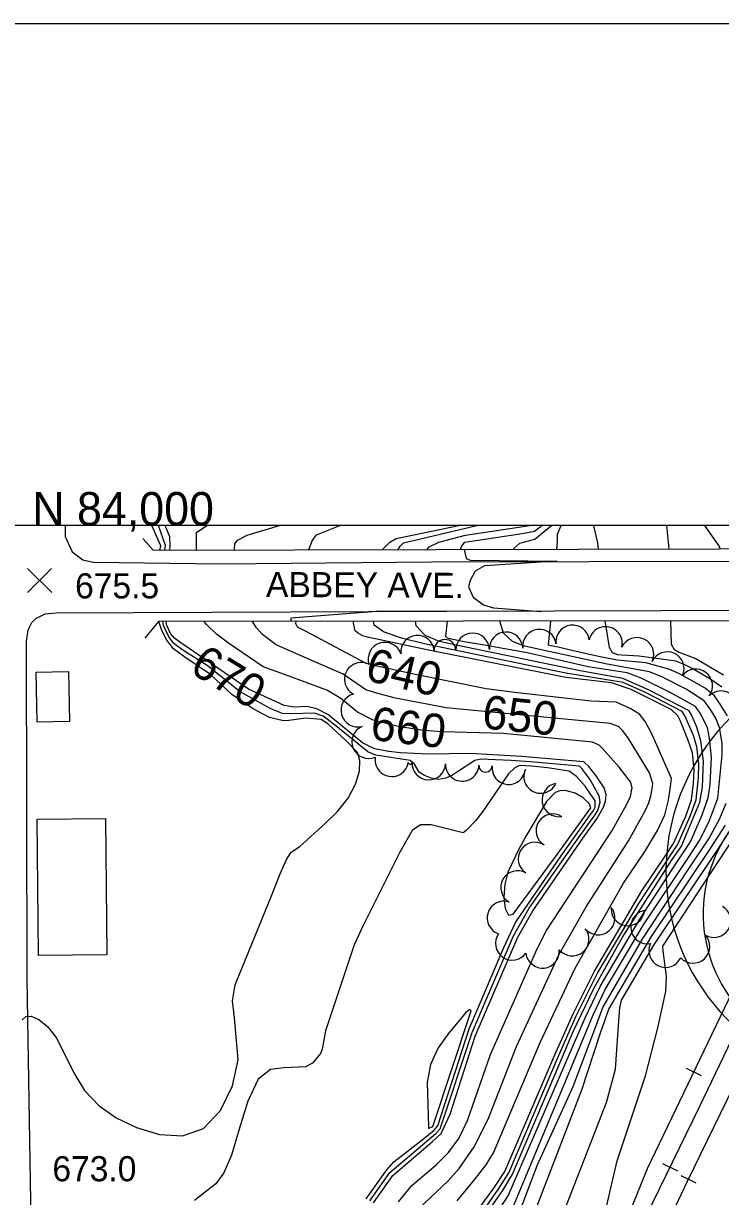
# Model space of a CAD drawing. Extents: x 79600 to 91800, y 75600 to 84400.
# Drawn here: x 85035 to 85451, y 83599 to 84300 of the extents above; entities that cross this region are included whole.
import ezdxf

# ---------------------------------------------------------------- set-up
doc = ezdxf.new("R2010")
doc.units = 0
for name, color, linetype in [('084-085$0$GRID', 7, 'Continuous'), ('084-085$0$TI_BORDER', 7, 'Continuous'), ('084-085$0$TI_CCLOGO', 7, 'Continuous'), ('084-090$0$BLDG', 7, 'Continuous'), ('084-090$0$BRIDGE', 7, 'Continuous'), ('084-090$0$GRID', 7, 'Continuous'), ('084-090$0$INDEX', 7, 'Continuous'), ('084-090$0$INDXLBL', 7, 'Continuous'), ('084-090$0$INTER', 7, 'Continuous'), ('084-090$0$ROAD', 7, 'Continuous'), ('084-090$0$ROAD-NAME', 7, 'Continuous'), ('084-090$0$RR', 7, 'Continuous'), ('084-090$0$SPOTMARK', 7, 'Continuous'), ('084-090$0$SPOTS', 7, 'Continuous'), ('084-090$0$TI_BORDER', 7, 'Continuous'), ('084-090$0$TREES', 7, 'Continuous')]:
    doc.layers.add(name, color=color, linetype=linetype)

# ---------------------------------------------------------------- blocks, each defined once
blk = doc.blocks.new('084-090$0$RRTICK100')
blk.add_line((0, -5), (0, 5))
blk = doc.blocks.new('084-090$0$SPOTX')
at = {"layer": '084-090$0$SPOTMARK'}
for p, q in [((-0.37, 0.358), (0.351, -0.358)), ((-0.012, 0), (0.347, 0.358)), ((-0.012, 0), (-0.37, -0.358))]:
    blk.add_line(p, q, dxfattribs=at)

msp = doc.modelspace()

# ---------------------------------------------------------------- linework, layer by layer
at = {"layer": '084-085$0$TI_BORDER'}
msp.add_lwpolyline([(79700, 84300), (86700, 84300), (86700, 79700), (79700, 79700)], close=True, dxfattribs=at)
at = {"layer": '084-085$0$TI_CCLOGO'}
for centre, radius, start, end in [((85549.35, 83792.47), 130.87, 0.38547, 178.99077), ((85526.27, 83767.96), 85.54, 1.57689, 267.26125), ((85545.49, 83794.18), 126.99, 179.72979, 263.80885)]:
    msp.add_arc(centre, radius, start, end, dxfattribs=at)
at = {"layer": '084-090$0$BLDG'}
for points in [[(85061.71, 83912.8), (85062.32, 83882.86), (85042.87, 83882.46), (85042.27, 83912.41)], [(85083.73, 83824.92), (85084.54, 83743.56), (85043.78, 83743.16), (85042.98, 83824.52)]]:
    msp.add_lwpolyline(points, close=True, dxfattribs=at)
at = {"layer": '084-090$0$BRIDGE'}
for points in [[(85106.16, 83992.19), (85112.25, 83985.3), (86210.38, 83987.97), (86215.71, 83995.74)], [(86213.2, 83937.05), (86207.73, 83943.95), (85115.45, 83942.72), (85107.21, 83932.76)]]:
    msp.add_lwpolyline(points, dxfattribs=at)
at = {"layer": '084-090$0$GRID'}
msp.add_line((90000, 84000), (85000, 84000), dxfattribs=at)
at = {"layer": '084-090$0$INDEX'}
for points in [[(85122.27, 83985.32), (85122.43, 83987.59), (85122.22, 83993.19), (85119.5, 84000)], [(85138.1, 83985.36), (85138.09, 83995.89), (85144.25, 84000)], [(85160.81, 83985.42), (85161.08, 83989.1), (85162.55, 83991.27), (85168.3, 83994.34), (85187.79, 84000)], [(85205.24, 83985.53), (85207.2, 83990.9), (85209.87, 83994.49), (85223.76, 84000)], [(85249.18, 83985.63), (85249.22, 83985.7), (85253.53, 83990.08), (85257.48, 83992.16), (85294.74, 84000)], [(85353.39, 83985.89), (85353.78, 83990.47), (85353.71, 83994.76), (85355.91, 84000)], [(85243.75, 83595.38), (85255.39, 83611.58), (85279.08, 83631.86), (85284.34, 83636.82), (85289.58, 83648.24), (85304.65, 83694.82), (85330.01, 83754.03), (85338.96, 83769.69), (85369.16, 83813.33), (85377.31, 83824.69), (85381.26, 83831.65), (85382.47, 83835.26), (85382.73, 83839.22), (85381.57, 83843.19), (85376.88, 83850.51), (85372.48, 83856.03), (85369.54, 83858.76), (85332.19, 83861.92), (85301.58, 83863.85), (85276.23, 83863.33), (85260.07, 83864.24), (85253.04, 83864.94), (85244.35, 83866.52), (85237.35, 83870.25), (85220.85, 83883.8), (85217, 83886.81), (85209.93, 83890.48), (85204.14, 83891.97), (85196.55, 83891.45), (85190.49, 83892.38), (85169.22, 83902.32), (85128.69, 83929.88), (85124.9, 83932.72), (85122.69, 83935.49), (85120.5, 83940.33), (85120.09, 83942.73)], [(85258.77, 83595.9), (85266.83, 83605.74), (85281.2, 83618.09), (85288.72, 83625.28), (85294.74, 83633.66), (85300.07, 83644.44), (85313.8, 83683.92), (85340.77, 83745.32), (85346.86, 83757.36), (85386.44, 83817.81), (85395.1, 83833.58), (85397.33, 83838.04), (85398.44, 83843.28), (85397.33, 83846.8), (85390.61, 83855.71), (85380.57, 83866.69), (85378.55, 83868.73), (85374.58, 83870.62), (85321.5, 83875.68), (85284.97, 83876.81), (85273.63, 83877.61), (85258.64, 83879.99), (85243.7, 83883.76), (85234.31, 83888.43), (85224.36, 83896.65), (85216.02, 83901.58), (85190.75, 83911.08), (85177.9, 83915.65), (85157.25, 83929.72), (85150.13, 83935), (85144.02, 83940.82), (85142.8, 83942.75)], [(85270.5, 83591.42), (85288.38, 83608.41), (85295.03, 83615.79), (85303.96, 83628.73), (85312.25, 83645.21), (85329.21, 83688.71), (85354.45, 83743.46), (85370.81, 83772.13), (85396.12, 83811.54), (85406.11, 83829.54), (85408.26, 83834.35), (85409.41, 83838.52), (85410.21, 83842.58), (85410.75, 83845.78), (85408.63, 83852.32), (85396.19, 83872.75), (85392.8, 83877.33), (85390.14, 83879.97), (85385.14, 83881.71), (85295.53, 83890.32), (85287.2, 83890.98), (85257.04, 83896.95), (85246.34, 83899.54), (85239.36, 83901.74), (85225.73, 83911.12), (85191.42, 83926.15), (85185.76, 83928.79), (85181.03, 83932.27), (85177.63, 83934.82), (85173.7, 83939.02), (85171.61, 83942.78)], [(85293.78, 83596.53), (85303.98, 83608.79), (85311.21, 83618.09), (85315.48, 83625.26), (85343.3, 83691.19), (85364.26, 83735.51), (85393.19, 83786.37), (85405.71, 83804.92), (85413.42, 83817.87), (85417.87, 83827.07), (85420.03, 83835.93), (85421.2, 83844.1), (85421.93, 83848.85), (85413.12, 83868.74), (85409.71, 83876.41), (85406.13, 83883), (85402.65, 83887.25), (85397.1, 83890.69), (85388.83, 83894.48), (85373.6, 83895.04), (85328.3, 83900.2), (85311.16, 83902.45), (85269.77, 83910.77), (85246.09, 83915.9), (85239.51, 83917.66), (85203.28, 83936.8), (85198.5, 83939.21), (85197.5, 83941.33), (85197.73, 83942.81)], [(85298.27, 83580.15), (85315.37, 83603.47), (85322.35, 83614.11), (85352.25, 83683.71), (85363.06, 83708.15), (85375.89, 83733.77), (85404.14, 83781.77), (85417.7, 83801.87), (85423.08, 83809.99), (85430.39, 83826.44), (85433.8, 83836.15), (85435.06, 83845.82), (85435.41, 83853.87), (85434.38, 83864.19), (85431.69, 83872.25), (85427.13, 83883.15), (85425.55, 83886.38), (85421.73, 83890.03), (85397.71, 83902.03), (85386.02, 83905.95), (85358.66, 83909.17), (85276.68, 83925.48), (85240.25, 83933.36), (85237.45, 83934.03), (85234.91, 83935.42), (85232.98, 83937), (85231.91, 83941.58), (85232.06, 83942.85)], [(85455.35, 83886.21), (85450.49, 83893.88), (85447.53, 83898.22), (85441.92, 83902.85), (85426.59, 83911.4), (85420.28, 83914.25), (85406.58, 83917.93), (85389.63, 83919.47), (85378.18, 83921.66), (85361.43, 83925.52), (85354.1, 83927.24), (85350, 83928.21), (85348.47, 83928.57), (85349.7, 83942.98)], [(85328.51, 83582.97), (85341.86, 83618.09), (85363.16, 83664.88), (85376.02, 83698.99), (85380.92, 83712.08), (85404.75, 83753.21), (85432.02, 83794.73), (85444.09, 83812.81), (85450.7, 83824.85), (85454.55, 83834.12)]]:
    msp.add_lwpolyline(points, dxfattribs=at)
at = {"layer": '084-090$0$INTER'}
msp.add_line((85420.44, 83986.05), (85419.12, 84000), dxfattribs=at)
for points in [[(85116.33, 83985.31), (85116.76, 83987.83), (85111.55, 84000)], [(85119.16, 83985.32), (85119.61, 83988.04), (85115.53, 84000)], [(85258.65, 83985.66), (85259.78, 83987.62), (85261.71, 83989.65), (85305.55, 84000)], [(85275.82, 83985.7), (85277.15, 83987.18), (85282.87, 83990.01), (85298.72, 83994.21), (85337.16, 84000)], [(85295.87, 83985.75), (85296.5, 83987.53), (85298.42, 83990.04), (85332.67, 83995.15), (85339.93, 83996.58), (85344.42, 84000)], [(85327.38, 83985.82), (85327.59, 83986.22), (85331.31, 83989.48), (85340.14, 83991.89), (85350.17, 84000)], [(85378.19, 83985.95), (85377.91, 83989.46), (85375.37, 84000)], [(85450.85, 83986.12), (85450.53, 83987.48), (85441.65, 84000)], [(85297.98, 83985.75), (85299.21, 83980.34), (85301.57, 83979.27), (85353.34, 83978.67), (85310.22, 83976.01), (85304.59, 83972.77), (85301.55, 83967.12), (85300.56, 83963.46), (85303.47, 83957.16), (85309.47, 83952.58), (85315.51, 83950.75), (85343.98, 83948.66), (85248.01, 83948.82), (85194.5, 83944.74), (85194.49, 83943.03)], [(85033.99, 83704.61), (85036.23, 83706.7), (85039.44, 83706.92), (85044, 83704.93), (85049.37, 83700.5), (85054.78, 83693.45), (85064.9, 83673.04), (85071.3, 83662.48), (85079.73, 83653.46), (85090.16, 83646.11), (85102.39, 83640.29), (85116, 83636.18), (85129.81, 83635.38), (85142.4, 83639.81), (85152.53, 83650.56), (85159.54, 83665.26), (85162.93, 83680.69), (85160.76, 83705.87), (85159.65, 83716.09), (85161.25, 83725.62), (85182.88, 83778.69), (85188.1, 83791.88), (85191.98, 83800.39), (85194.65, 83804.91), (85199.83, 83808.3), (85215.19, 83822.08), (85222.34, 83829.21), (85228.74, 83837.17), (85233.17, 83845.4), (85235.48, 83853.16), (85235.77, 83859.67), (85234.23, 83864.42), (85227.6, 83871.32), (85216.54, 83881.48), (85212.51, 83884.09), (85203.37, 83884.99), (85193.36, 83883.51), (85190.04, 83883.27), (85181.67, 83885.3), (85171.95, 83890.52), (85159.32, 83899.01), (85146.53, 83911.01), (85131.15, 83921.31), (85124.42, 83926.38), (85120.41, 83931.42), (85117.52, 83937.27), (85115.67, 83942.72)], [(85241.65, 83596.58), (85253.65, 83613.34), (85281.15, 83636.67), (85283.69, 83639.57), (85302.82, 83697), (85327.48, 83754.9), (85336.88, 83771.35), (85364.35, 83810.53), (85373.93, 83823.93), (85375.84, 83826.59), (85377.8, 83829.68), (85379.24, 83834.66), (85378.55, 83838.57), (85373.02, 83848.37), (85368.35, 83854.78), (85366.94, 83856.28), (85337.47, 83858.9), (85326.01, 83859.66), (85316.64, 83860.09), (85308.03, 83860.31), (85304.33, 83859.61), (85294.6, 83853.14), (85290.98, 83850.75), (85286.99, 83848.98), (85282.71, 83848.29), (85278.27, 83848.98), (85274.21, 83850.62), (85271.16, 83852.61), (85268.35, 83857.44), (85265.69, 83859.7), (85245.31, 83862.8), (85240.53, 83864.83), (85220.29, 83881.18), (85213.84, 83886.12), (85208.57, 83887.96), (85194.95, 83887.48), (85189.46, 83887.74), (85182.43, 83890.56), (85164.27, 83900.66), (85144.54, 83916.41), (85129.92, 83925.59), (85124.66, 83929.55), (85121.55, 83933.45), (85118.45, 83940.28), (85118.03, 83942.72)], [(85301.5, 83579.24), (85318.33, 83603.26), (85324.58, 83613.31), (85352.99, 83679.68), (85364.97, 83707.1), (85377.73, 83732.48), (85402.24, 83774.2), (85419.82, 83800.84), (85425.48, 83809.25), (85432.9, 83826.31), (85436.54, 83836.13), (85438.05, 83849.53), (85438.15, 83857.63), (85436.89, 83867.81), (85434.92, 83874.53), (85431.27, 83883.1), (85430.19, 83885.61), (85428.22, 83888.84), (85406.21, 83900.32), (85392.9, 83906.31), (85358.77, 83911.82), (85290.42, 83925.87), (85275.01, 83929.1), (85260.64, 83932.7), (85249.78, 83936.49), (85244.27, 83940.51), (85243.81, 83942.86)], [(85306.32, 83581.63), (85321.3, 83603.05), (85326.81, 83612.51), (85353.47, 83674.97), (85363.2, 83697.76), (85375.39, 83723.3), (85392.65, 83754.01), (85421.93, 83799.81), (85427.87, 83808.51), (85438.81, 83834.8), (85440.43, 83843.6), (85440.92, 83859.16), (85439.4, 83871.44), (85437.04, 83879.49), (85433.74, 83886.97), (85432.43, 83889.23), (85408.14, 83901.75), (85392.74, 83908.69), (85367.22, 83913.17), (85294.23, 83928.24), (85283.2, 83930.65), (85274.67, 83934.2), (85269.38, 83940.17), (85268.87, 83942.89)], [(85310.8, 83578.55), (85324.26, 83599.44), (85370.26, 83705.76), (85379.17, 83724.62), (85402.83, 83764.8), (85424.84, 83798.36), (85433.18, 83810.98), (85440.09, 83827.19), (85443.71, 83837.22), (85444.97, 83845.28), (85445.63, 83861.68), (85444.6, 83872.97), (85443.43, 83879.42), (85438.92, 83887.97), (85436.18, 83891.85), (85420.97, 83900.19), (85403.71, 83908.81), (85395.38, 83911.97), (85372.13, 83915.51), (85335.53, 83923.92), (85309.04, 83928.73), (85298.04, 83930.61), (85291.32, 83931.83), (85288.12, 83932.71), (85287.01, 83933.72), (85288.13, 83942.91)], [(85327.21, 83592.96), (85375.29, 83708), (85382.28, 83722.76), (85405.19, 83761.32), (85432.33, 83802.21), (85438.64, 83811.89), (85444.08, 83822.75), (85449.6, 83837.07), (85452.08, 83863.09), (85452.05, 83870.04), (85450.53, 83879.36), (85448.32, 83884.83), (85444.69, 83890.75), (85441.42, 83895.34), (85430.62, 83902.23), (85416.04, 83909.56), (85408.62, 83912.67), (85383.39, 83917.08), (85334.11, 83927.93), (85326.89, 83930.71), (85321.44, 83935.76), (85319.28, 83942.95)], [(85382.14, 83589.52), (85389.32, 83620.38), (85406.23, 83671.11), (85413.69, 83699.85), (85418.42, 83721.48), (85418.84, 83730.53), (85416.79, 83745.91), (85416.57, 83748.66), (85466.74, 83825.12), (85472.27, 83834.26), (85477.61, 83861.55), (85479.61, 83873.25), (85477.88, 83883.7), (85473.63, 83895.38), (85464.06, 83909.97), (85461.84, 83912.78), (85459.23, 83922.89), (85456.67, 83943.1)], [(85451.83, 83903.34), (85444.79, 83908.35), (85434.15, 83914.5), (85429.4, 83917), (85424.52, 83918.95), (85402.46, 83922.01), (85395.8, 83922.37), (85392.02, 83922.57), (85389.73, 83922.77), (85386.67, 83923.85), (85384.81, 83927.19), (85382.22, 83943.02)], [(85452.96, 83910.64), (85435.91, 83920.64), (85426.04, 83924.42), (85423.6, 83925.73), (85421.74, 83928.9), (85421.53, 83943.06)], [(85239.55, 83597.78), (85251.91, 83615.11), (85255.99, 83619.84), (85271.13, 83631.64), (85279.89, 83638.57), (85282.26, 83641.4), (85300.99, 83699.18), (85321.61, 83747.92), (85328.58, 83762.83), (85355.88, 83802.57), (85365.67, 83816.37), (85372.5, 83825.87), (85375.28, 83829.79), (85376.29, 83831.75), (85376.19, 83835.43), (85370.34, 83844.29), (85365.12, 83850.05), (85360.78, 83853.32), (85347.72, 83855.13), (85338.15, 83856.31), (85331.06, 83856.62), (85328.33, 83855.3), (85324.5, 83851.6), (85308.86, 83828.97), (85304.76, 83823.46), (85299.29, 83817.71), (85297.32, 83816.35), (85278.38, 83821.17), (85271.93, 83821.12), (85266.92, 83817.73), (85259.58, 83804.75), (85237.97, 83761.34), (85232.29, 83749.41), (85215.23, 83698.14), (85213.23, 83687.08), (85212.19, 83684.51), (85207.38, 83678.84), (85203.16, 83676.49), (85190.24, 83675.96), (85182.39, 83675.02), (85174.95, 83669.11), (85168.72, 83656.04), (85163.54, 83639.32), (85158.96, 83623.83), (85154.53, 83613.28), (85149.71, 83606.65), (85136.94, 83596.67)], [(85340.63, 83590.99), (85368.21, 83662.74), (85379.34, 83696.9), (85384.32, 83711.02), (85409.93, 83754.37), (85444.42, 83805.91), (85454.06, 83821.04)], [(85356.35, 83586.69), (85374.25, 83632.66), (85383.1, 83655.32), (85388.44, 83675.1), (85390.46, 83704.09), (85391.02, 83711.79), (85392.01, 83716.49), (85411.29, 83749.24), (85448.78, 83805.27), (85460.4, 83823.08)]]:
    msp.add_lwpolyline(points, dxfattribs=at)
for points in [[(85330.77, 83807.02), (85324, 83792.93), (85322.22, 83785.73), (85321.74, 83777.91), (85322.51, 83771.08), (85324.41, 83767.28), (85327.23, 83767.85), (85354.06, 83804.2), (85371.06, 83827.81), (85373.62, 83831.37), (85372.67, 83833.89), (85369.02, 83837.26), (85364.3, 83840.1), (85358.29, 83841.66), (85355.19, 83841.46), (85352.33, 83840.46), (85347.22, 83835.17), (85335.29, 83815.06)], [(85276.79, 83639.7), (85279.28, 83640.96), (85302.27, 83710.09), (85301.39, 83710.74), (85298.93, 83709.07), (85288.38, 83696.28), (85282.51, 83687.9), (85277.89, 83677.95), (85275.92, 83667.17), (85276.61, 83640.62)]]:
    msp.add_lwpolyline(points, close=True, dxfattribs=at)
at = {"layer": '084-090$0$ROAD'}
for points in [[(85059.66, 84000), (85059.68, 83993.43), (85063.94, 83984.21), (85070.32, 83979.48), (85076.35, 83978.15), (85152.94, 83977.21), (85278.44, 83978.3), (85750.24, 83979.26), (86208.92, 83979.78), (86245.36, 83979.36), (86320.98, 83982.43), (86356.77, 83984.63), (86364.46, 83987.64), (86366.43, 83991.52), (86366.94, 84000)], [(85000, 83205.77), (85013.58, 83205.91), (85013.41, 83223.51), (85015.21, 83228.93), (85018.88, 83232.67), (85023.49, 83234.26), (85032.76, 83234.35), (85043.1, 83234.76), (85040.52, 83511.4), (85036.97, 83729.2), (85036.52, 83930.83), (85037.69, 83937.78), (85039.81, 83941.97), (85042.1, 83944.47), (85047.79, 83947.15), (85054.26, 83947.83), (85287.38, 83948.9), (85479.89, 83949.41), (85752.53, 83950.1), (86045.72, 83949.6)]]:
    msp.add_lwpolyline(points, dxfattribs=at)
at = {"layer": '084-090$0$RR'}
for points in [[(85593.71, 83943.26), (85585.41, 83926.37), (85532.77, 83817.01), (85482.54, 83713.38), (85431.24, 83608.04), (85394.79, 83531.11), (85335.47, 83409.95), (85302.79, 83342.46), (85281.29, 83299.49), (85262.81, 83263.33), (85250.39, 83239.9), (85232.79, 83208.69), (85215.32, 83179.19), (85192.52, 83142.83), (85171.07, 83110.97), (85147.63, 83076.93), (85126.76, 83048.78), (85102.69, 83016.43), (85079.2, 82987.02), (85045.78, 82947.63), (85000, 82893.4)], [(85579.62, 83943.24), (85500.54, 83781.95), (85438.52, 83652.89), (85386.46, 83545.85), (85313.83, 83397.07), (85269.5, 83305.85), (85256.92, 83281.65), (85244.49, 83258.21), (85233.12, 83237.72), (85218.09, 83211.17), (85199.11, 83179.18), (85179.35, 83148.42), (85159.73, 83118.42), (85138.27, 83086.87), (85119.84, 83061.37), (85100.19, 83034.78), (85076.86, 83004.75), (85000, 82911.78)], [(85564.97, 83943.23), (85548.84, 83909.49), (85487.11, 83781.97), (85407.24, 83615.53), (85400.61, 83598.94), (85390.81, 83574.91)]]:
    msp.add_lwpolyline(points, dxfattribs=at)
at = {"layer": '084-090$0$TI_BORDER'}
msp.add_lwpolyline([(84700, 84300), (91700, 84300), (91700, 79700), (84700, 79700)], close=True, dxfattribs=at)
at = {"layer": '084-090$0$TREES'}
for centre, radius, start, end in [((85342.95, 83928), 10, 7.26429, 187.26429), ((85362.79, 83930.52), 10, 7.26429, 187.26429), ((85382.46, 83929.55), 10, 347.06325, 167.06325), ((85250.67, 83920.21), 10, 18.83381, 198.83381), ((85270.09, 83924.35), 10, 5.25562, 185.25562), ((85286.55, 83925.4), 6.5, 1.20435, 181.20435), ((85303.05, 83925.75), 10, 1.20435, 181.20435), ((85323.04, 83926.35), 10, 2.2055, 182.2055), ((85401.25, 83923.05), 10, 334.77653, 154.77653), ((85419.34, 83914.52), 10, 334.75581, 154.75581), ((85236.53, 83908.14), 10, 62.10567, 242.10567), ((85436.37, 83904.24), 10, 323.00681, 143.00681), ((85234.45, 83889.65), 10, 105.07517, 285.07517), ((85451.43, 83891.15), 10, 314.95885, 134.95885), ((85240.97, 83870.79), 10, 113.07495, 293.07495), ((85254.77, 83860.05), 10, 171.13857, 351.13857), ((85265.75, 83858.47), 1.1, 178.07581, 358.07581), ((85276.85, 83858.04), 10, 177.73811, 357.73811), ((85296.83, 83857.21), 10, 177.49074, 357.49074), ((85310.75, 83856.6), 3.94, 177.49074, 357.49074), ((85324.62, 83855.29), 10, 173.48281, 353.48281), ((85343.66, 83850.02), 10, 155.54169, 335.54169), ((85354.5, 83836.03), 10, 100.00233, 280.00233), ((85350.98, 83817.67), 10, 58.32343, 238.32343), ((85340.26, 83800.79), 10, 56.84248, 236.84248), ((85329.85, 83783.72), 10, 60.39618, 240.39618), ((85321.73, 83765.55), 10, 71.45898, 251.45898), ((85378.09, 83765.47), 10, 219.43669, 39.43669), ((85395.77, 83770.88), 10, 174.59142, 354.59142), ((85407.49, 83760.1), 10, 100.16408, 280.16408), ((85447.21, 83763.85), 10, 239.10948, 59.10948), ((85326.73, 83750.32), 10, 144.90115, 324.90115), ((85362.59, 83752.83), 10, 218.96228, 38.96228), ((85434.72, 83748.51), 10, 222.58156, 42.58156), ((85418.3, 83746), 10, 154.80033, 334.80033), ((85344.87, 83745.56), 10, 185.68064, 5.68064)]:
    msp.add_arc(centre, radius, start, end, dxfattribs=at)

# ---------------------------------------------------------------- block references
at = {"layer": '084-090$0$RR'}
for p, rotation in [((85435.11, 83673.62), -115.63441409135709), ((85420.9, 83616.67), -115.93233952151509), ((85431.91, 83609.42), -115.96492494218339)]:
    msp.add_blockref('084-090$0$RRTICK100', p, dxfattribs=dict(at, rotation=rotation))
at = {"layer": '084-090$0$SPOTS', "xscale": 20, "yscale": 20}
msp.add_blockref('084-090$0$SPOTX', (85044.67, 83967.24), dxfattribs=at)

# ---------------------------------------------------------------- texts
at = {"layer": '084-085$0$GRID'}
msp.add_text('N 84,000', height=20, dxfattribs=at).set_placement((85040, 84000))
at = {"layer": '084-090$0$INDXLBL'}
for s, rotation, p in [('670', 328.7917, (85133.22, 83912.73)), ('640', 346.83251, (85238.15, 83907.71)), ('650', 354.14628, (85308.16, 83878.91)), ('660', 353.21371, (85241.47, 83872.1))]:
    msp.add_text(s, height=20, rotation=rotation, dxfattribs=at).set_placement(p)
at = {"layer": '084-090$0$ROAD-NAME'}
msp.add_text('ABBEY AVE.', height=15, rotation=359.67009, dxfattribs=at).set_placement((85179.62, 83957.37))
at = {"layer": '084-090$0$SPOTS'}
for s, p in [('675.5', (85065.61, 83956.48)), ('673.0', (85052.06, 83608.19))]:
    msp.add_text(s, height=15, dxfattribs=at).set_placement(p)

doc.saveas('drawing.dxf')
